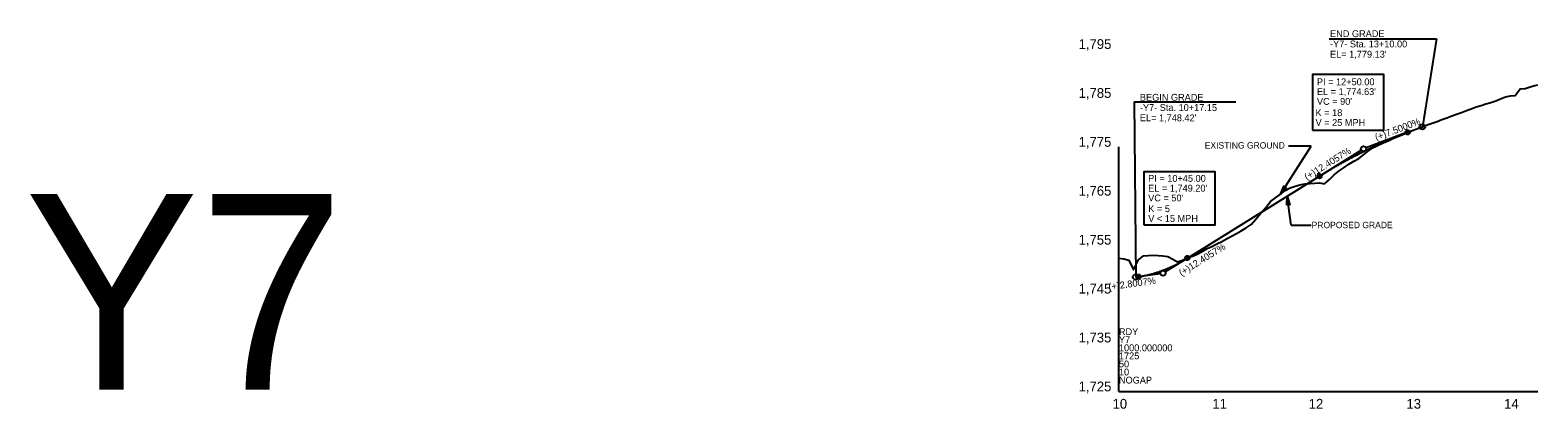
# Model space of a CAD drawing. Extents: x 498575 to 532350, y 405181 to 484585.
# Drawn here: x 504736 to 506276, y 454834 to 455221 of the extents above; entities that cross this region are included whole.
import ezdxf

# ---------------------------------------------------------------- set-up
doc = ezdxf.new("R2010")
doc.units = 0
for name, color, linetype in [('Exist Profile Cell', 7, 'Continuous'), ('Exist Vertical Profile Ground Line', 7, 'Continuous'), ('Exist Vertical Profile Horizontal Axis Label Major', 7, 'Continuous'), ('Exist Vertical Profile Vertical Axis Label', 7, 'Continuous'), ('Prop Grid Mask', 7, 'Continuous'), ('Prop PFL Text', 7, 'Continuous'), ('Prop Vertical Profile Curve Label', 7, 'Continuous'), ('Prop Vertical Profile Grade', 7, 'Continuous'), ('Prop Vertical Profile Grade Label', 7, 'Continuous'), ('Prop VPI Label', 7, 'Continuous'), ('Scratch_Level_7', 7, 'Continuous')]:
    doc.layers.add(name, color=color, linetype=linetype)

msp = doc.modelspace()

# ---------------------------------------------------------------- linework, layer by layer
at = {"layer": 'Exist Profile Cell'}
for q in [(505848.2, 455101.5), (506276.2, 454851.5), (505848.2, 454851.5)]:
    msp.add_line((505848.2, 454851.5), q, dxfattribs=at)
at = {"layer": 'Exist Vertical Profile Ground Line'}
msp.add_lwpolyline([(505848.2, 454987.7), (505853.2, 454987.3), (505858.2, 454985.8), (505863.2, 454975.9), (505868.2, 454986), (505873.2, 454990.2), (505878.2, 454990.5), (505883.2, 454990.8), (505888.2, 454990.7), (505893.2, 454990.2), (505898.2, 454989.6), (505903.2, 454986.8), (505908.2, 454984.2), (505913.2, 454985.9), (505918.2, 454988.7), (505923.2, 454990), (505928.2, 454992), (505933.2, 454994.8), (505938.2, 454997.6), (505943.2, 454999.9), (505948.2, 455002.4), (505953.2, 455005), (505958.2, 455007.6), (505963.2, 455010.4), (505968.2, 455013.1), (505973.2, 455015.9), (505978.2, 455019), (505983.2, 455022.2), (505988.2, 455027.8), (505993.2, 455034), (505998.2, 455039.8), (506003.2, 455045.7), (506008.2, 455049.5), (506013.2, 455053.1), (506018.2, 455057.1), (506023.2, 455059.9), (506028.2, 455061.6), (506033.2, 455062.7), (506038.2, 455063.7), (506043.2, 455064.3), (506048.2, 455064.4), (506053.2, 455064.7), (506058.2, 455063.9), (506063.2, 455068.1), (506068.2, 455073), (506073.2, 455077.1), (506078.2, 455080.6), (506083.2, 455084.1), (506088.2, 455087.1), (506093.2, 455089.8), (506098.2, 455093.5), (506103.2, 455097.7), (506108.2, 455100.8), (506113.2, 455103.4), (506118.2, 455105.6), (506123.2, 455107.9), (506128.2, 455110.1), (506133.2, 455112.3), (506138.2, 455114.4), (506143.2, 455116.4), (506148.2, 455118.3), (506153.2, 455120.3), (506158.2, 455122.1), (506163.2, 455124), (506168.2, 455125.9), (506173.2, 455127.7), (506178.2, 455129.6), (506183.2, 455131.4), (506188.2, 455133.2), (506193.2, 455135), (506198.2, 455136.9), (506203.2, 455138.8), (506208.2, 455140.5), (506213.2, 455142.4), (506218.2, 455143.8), (506223.2, 455145.5), (506228.2, 455147.1), (506233.2, 455148.6), (506238.2, 455150.6), (506243.2, 455152.6), (506248.2, 455153.7), (506253.2, 455154), (506258.2, 455160.9), (506263.2, 455161.3), (506268.2, 455163.1), (506273.2, 455164.4), (506276.2, 455165.1)], dxfattribs=at)
at = {"layer": 'Prop Grid Mask'}
for points in [[(506046, 455118.8), (506119, 455118.8), (506119, 455175.6), (506046, 455175.6)], [(505873.5, 455022), (505946.6, 455022), (505946.6, 455076), (505873.5, 455076)]]:
    msp.add_lwpolyline(points, close=True, dxfattribs=at)
at = {"layer": 'Prop PFL Text'}
for p, q in [((506013.2, 455053.1), (506044.7, 455102.3)), ((506044.7, 455102.3), (506021.3, 455102.3)), ((506024.1, 455021.5), (506020, 455051.1)), ((506024.1, 455021.5), (506044.5, 455021.5))]:
    msp.add_line(p, q, dxfattribs=at)
for points in [[(506019.3, 455059.9), (506013.2, 455053.1), (506016.6, 455061.6), (506017.4, 455059.8)], [(506019.7, 455042), (506020, 455051.1), (506022.8, 455042.4), (506021.1, 455043.3)]]:
    msp.add_lwpolyline(points, close=True, dxfattribs=at)
at = {"layer": 'Prop Vertical Profile Curve Label'}
for centre in [(506143.2, 455116.5), (506053.2, 455071.7), (505918.2, 454988), (505868.2, 454969)]:
    msp.add_circle(centre, 2.25, dxfattribs=at)
at = {"layer": 'Prop Vertical Profile Grade'}
for p, q in [((506143.2, 455116.5), (506158.2, 455122.1)), ((505918.2, 454988), (506053.2, 455071.7)), ((505865.3, 454968.6), (505868.2, 454969))]:
    msp.add_line(p, q, dxfattribs=at)
for points in [[(506053.2, 455071.7), (506055, 455072.8), (506056.8, 455073.9), (506058.6, 455075), (506060.4, 455076.1), (506062.2, 455077.2), (506064, 455078.3), (506065.8, 455079.3), (506067.6, 455080.4), (506069.4, 455081.4), (506071.2, 455082.4), (506073, 455083.5), (506074.8, 455084.5), (506076.6, 455085.5), (506078.4, 455086.5), (506080.2, 455087.5), (506082, 455088.4), (506083.8, 455089.4), (506085.6, 455090.4), (506087.4, 455091.3), (506089.2, 455092.3), (506091, 455093.2), (506092.8, 455094.1), (506094.6, 455095.1), (506096.4, 455096), (506098.2, 455096.9), (506100, 455097.8), (506101.8, 455098.6), (506103.6, 455099.5), (506105.4, 455100.4), (506107.2, 455101.2), (506109, 455102.1), (506110.8, 455102.9), (506112.6, 455103.7), (506114.4, 455104.6), (506116.2, 455105.4), (506118, 455106.2), (506119.8, 455107), (506121.6, 455107.8), (506123.4, 455108.5), (506125.2, 455109.3), (506127, 455110.1), (506128.8, 455110.8), (506130.6, 455111.6), (506132.4, 455112.3), (506134.2, 455113), (506136, 455113.7), (506137.8, 455114.4), (506139.6, 455115.1), (506141.4, 455115.8), (506143.2, 455116.5)], [(505868.2, 454969), (505869.2, 454969.1), (505870.2, 454969.3), (505871.2, 454969.4), (505872.2, 454969.6), (505873.2, 454969.8), (505874.2, 454970), (505875.2, 454970.2), (505876.2, 454970.4), (505877.2, 454970.6), (505878.2, 454970.8), (505879.2, 454971.1), (505880.2, 454971.3), (505881.2, 454971.6), (505882.2, 454971.9), (505883.2, 454972.1), (505884.2, 454972.4), (505885.2, 454972.7), (505886.2, 454973), (505887.2, 454973.4), (505888.2, 454973.7), (505889.2, 454974), (505890.2, 454974.4), (505891.2, 454974.7), (505892.2, 454975.1), (505893.2, 454975.5), (505894.2, 454975.9), (505895.2, 454976.2), (505896.2, 454976.7), (505897.2, 454977.1), (505898.2, 454977.5), (505899.2, 454977.9), (505900.2, 454978.4), (505901.2, 454978.8), (505902.2, 454979.3), (505903.2, 454979.7), (505904.2, 454980.2), (505905.2, 454980.7), (505906.2, 454981.2), (505907.2, 454981.7), (505908.2, 454982.2), (505909.2, 454982.8), (505910.2, 454983.3), (505911.2, 454983.9), (505912.2, 454984.4), (505913.2, 454985), (505914.2, 454985.6), (505915.2, 454986.2), (505916.2, 454986.8), (505917.2, 454987.4), (505918.2, 454988)]]:
    msp.add_spline(points, degree=3, dxfattribs=at)
at = {"layer": 'Prop VPI Label'}
for p, q in [((506063, 455211.9), (506172.5, 455211.9)), ((506172.5, 455211.9), (506158.2, 455122.1)), ((505863.7, 455147.7), (505865.3, 454968.6)), ((505863.7, 455147.7), (505967.8, 455147.7)), ((506143.2, 455116.5), (506100.7, 455100.6)), ((506053.2, 455071.7), (506095.8, 455098.2)), ((505918.2, 454988), (505895.5, 454973.9)), ((505868.2, 454969), (505890.4, 454972.1))]:
    msp.add_line(p, q, dxfattribs=at)
for centre in [(506158.2, 455122.1), (506098.2, 455099.6), (505865.3, 454968.6), (505893.2, 454972.5)]:
    msp.add_circle(centre, 2.75, dxfattribs=at)

# ---------------------------------------------------------------- texts
at = {"layer": 'Exist Profile Cell'}
for s, p in [('RDY', (505848.2, 454909.2)), ('Y7', (505848.2, 454901)), ('1000.000000', (505848.2, 454892.7)), ('50', (505848.2, 454876.2)), ('1725', (505848.2, 454884.5)), ('10', (505848.2, 454868)), ('NOGAP', (505848.2, 454859.7))]:
    msp.add_text(s, height=7, dxfattribs=at).set_placement(p)
at = {"layer": 'Exist Vertical Profile Horizontal Axis Label Major'}
for s, p in [('10', (505841.7, 454834)), ('11', (505943.6, 454834)), ('12', (506042.1, 454834)), ('13', (506142, 454834)), ('14', (506241.8, 454834))]:
    msp.add_text(s, height=10, dxfattribs=at).set_placement(p)
at = {"layer": 'Exist Vertical Profile Vertical Axis Label'}
for s, p in [('1,795', (505807, 455201.7)), ('1,785', (505807, 455151.7)), ('1,775', (505807, 455101.7)), ('1,765', (505807, 455051.7)), ('1,755', (505807, 455001.7)), ('1,745', (505807, 454951.7)), ('1,735', (505807, 454901.7)), ('1,725', (505807, 454851.7))]:
    msp.add_text(s, height=10, dxfattribs=at).set_placement(p)
at = {"layer": 'Prop PFL Text'}
for s, p in [('EXISTING GROUND', (505935.9, 455099.9)), ('PROPOSED GRADE', (506045.1, 455018.5))]:
    msp.add_text(s, height=6.516, dxfattribs=at).set_placement(p)
at = {"layer": 'Prop Vertical Profile Curve Label'}
for s, p in [('K = 18', (506049.1, 455133)), ("VC = 90'", (506050.5, 455144.6)), ('V = 25 MPH ', (506049.1, 455123)), ("VC = 50'", (505878.1, 455045.9)), ('K = 5', (505878.2, 455034.9)), ('V < 15 MPH ', (505878.2, 455024.9))]:
    msp.add_text(s, height=7, dxfattribs=at).set_placement(p)
at = {"layer": 'Prop Vertical Profile Grade Label'}
for s, rotation, p in [('(+)7.5000%', 20.556, (506111.3, 455107.8)), ('(+)12.4057%', 31.8107, (506040.3, 455067.2)), ('(+)12.4057%', 31.8107, (505912.1, 454969.3)), ('(+)2.8007%', 7.9717, (505838, 454955))]:
    msp.add_text(s, height=7, rotation=rotation, dxfattribs=at).set_placement(p)
at = {"layer": 'Prop VPI Label'}
for s, p in [('END GRADE', (506063.9, 455213.8)), ('-Y7- Sta. 13+10.00', (506063.9, 455203.3)), ("EL= 1,779.13'", (506063.9, 455192.8)), ('PI = 12+50.00', (506050.5, 455164.6)), ('BEGIN GRADE', (505869.6, 455148.8)), ("EL = 1,774.63'", (506050.5, 455154.6)), ('-Y7- Sta. 10+17.15', (505869.6, 455138.3)), ("EL= 1,748.42'", (505869.6, 455127.8)), ('PI = 10+45.00', (505878.1, 455065.9)), ("EL = 1,749.20'", (505878.1, 455055.9))]:
    msp.add_text(s, height=7, dxfattribs=at).set_placement(p)
at = {"layer": 'Scratch_Level_7'}
msp.add_text('Y7', height=200, dxfattribs=at).set_placement((504729.9, 454853.4))

doc.saveas('drawing.dxf')
